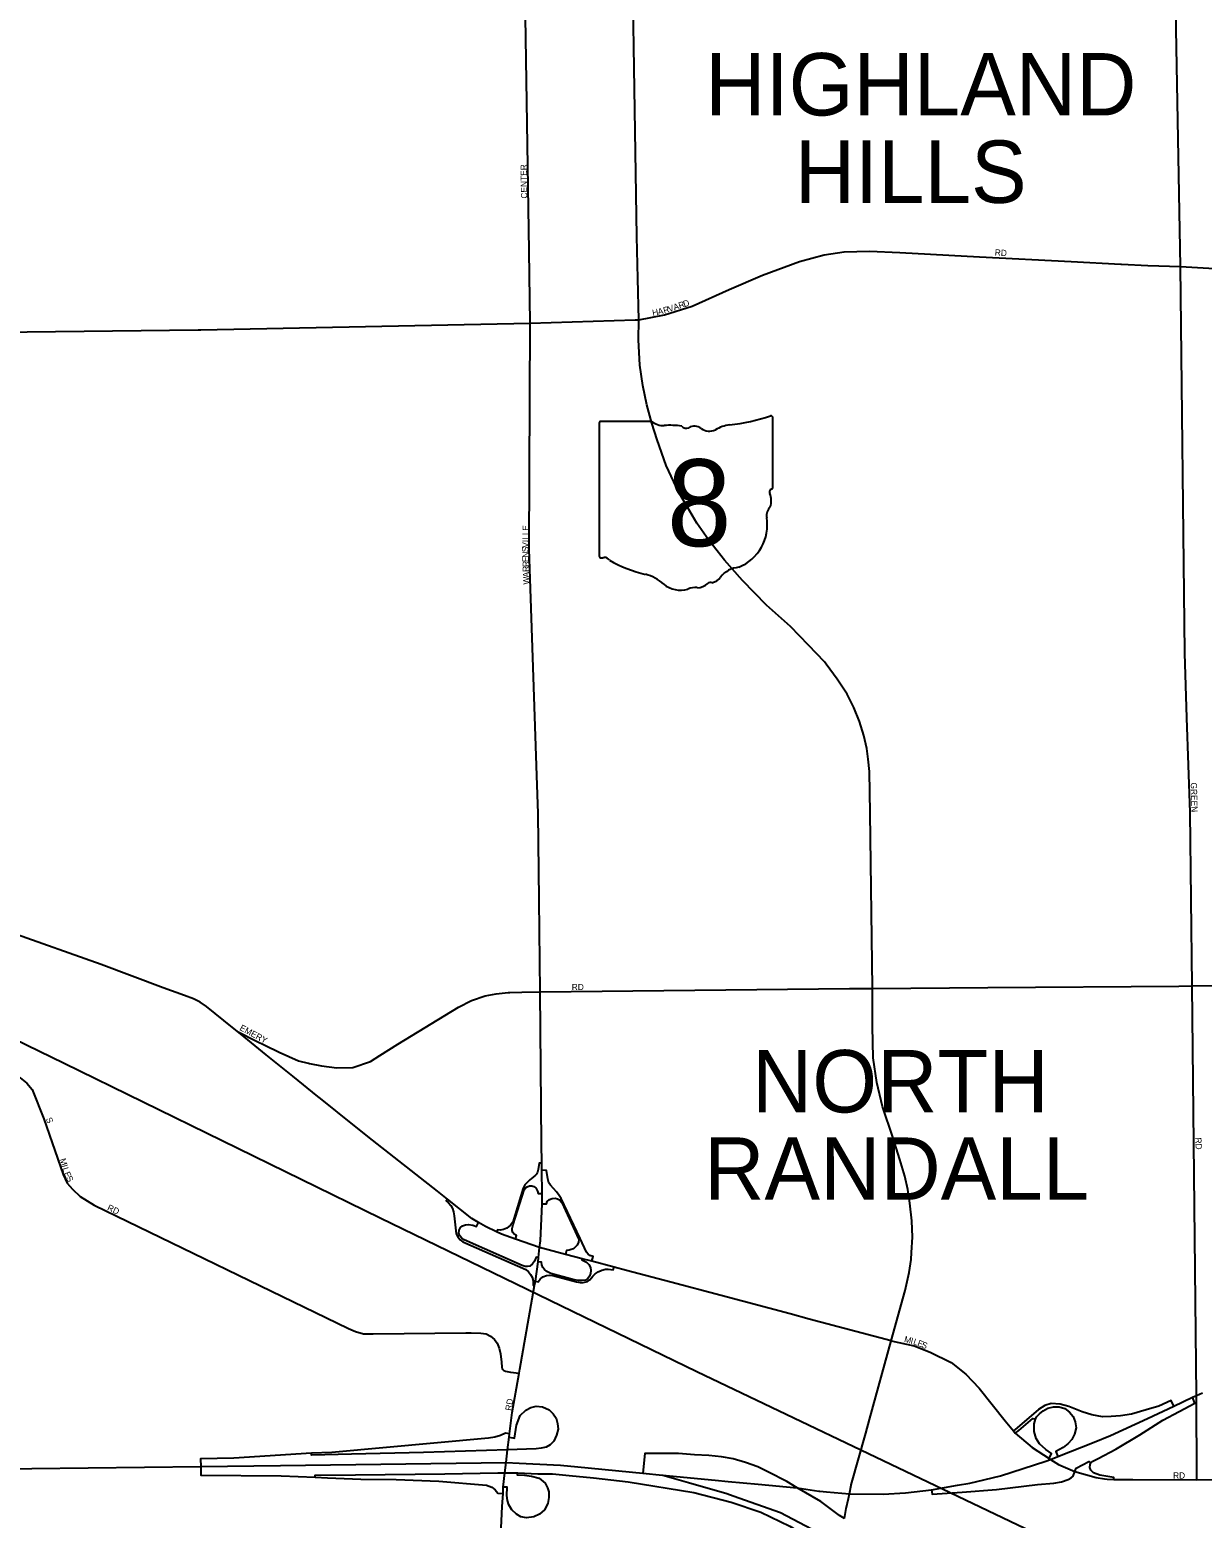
# Model space of a CAD drawing. Extents: x -561 to 1170, y 0 to 846.
# Drawn here: x 348.35 to 373.72, y 215.44 to 247.65 of the extents above; entities that cross this region are included whole.
import ezdxf

# ---------------------------------------------------------------- set-up
doc = ezdxf.new("R2010")
doc.units = 0
for name, color, linetype in [('GM_P_County_Alignment', 7, 'Continuous'), ('GM_X_City_Street', 7, 'Continuous'), ('GM_X_City_Street_Text', 7, 'Continuous'), ('GM_X_Corporation_Text', 7, 'Continuous'), ('GM_X_Interchange_Ramps', 7, 'Continuous'), ('GM_X_Interstate_Route', 7, 'Continuous'), ('GM_X_Rail_Line', 7, 'Continuous'), ('GM_X_State_Location', 7, 'Continuous'), ('GM_X_State_Route', 7, 'Continuous'), ('GM_X_State_Shield', 7, 'Continuous')]:
    doc.layers.add(name, color=color, linetype=linetype)

msp = doc.modelspace()

# ---------------------------------------------------------------- linework, layer by layer
at = {"layer": 'GM_P_County_Alignment'}
msp.add_lwpolyline([(357.788, 219.451), (357.902, 219.452), (358.111, 219.447), (358.225, 219.427), (358.321, 219.381), (358.408, 219.308), (358.465, 219.227), (358.509, 219.121), (358.537, 219), (358.559, 218.817), (358.563, 218.711), (358.57, 218.683), (358.587, 218.655), (358.611, 218.636), (358.642, 218.625), (358.751, 218.601), (358.938, 218.582)], dxfattribs=at)
at = {"layer": 'GM_X_City_Street'}
for points in [[(373.245, 242.525), (373.133, 248.85)], [(359.154, 242.863), (359.073, 248.395)], [(359.167, 236.195), (359.16, 236.417), (359.177, 241.302), (359.154, 242.863)], [(361.447, 241.372), (361.533, 241.375), (362.085, 241.48), (362.682, 241.671), (363.483, 242.028), (364.204, 242.338), (365.008, 242.636), (365.539, 242.783), (365.971, 242.846), (366.523, 242.859), (367.179, 242.831), (368.899, 242.736), (370.885, 242.632), (371.955, 242.58), (371.969, 242.579)], [(371.969, 242.579), (372.54, 242.551), (373.245, 242.525)], [(373.343, 234.175), (373.245, 242.525)], [(373.245, 242.525), (374.349, 242.462), (374.376, 242.46)], [(352.054, 241.155), (359.177, 241.302)], [(359.177, 241.302), (361.447, 241.372)], [(331.643, 240.913), (331.661, 240.913), (331.704, 240.914), (333.409, 240.959), (337.806, 240.994), (351.994, 241.154), (352.054, 241.155)], [(359.323, 231.515), (359.167, 236.195)], [(373.389, 232.761), (373.343, 234.157), (373.343, 234.175)], [(373.499, 226.959), (373.457, 230.71), (373.389, 232.761)], [(359.372, 228.82), (359.351, 230.687), (359.323, 231.515)], [(359.427, 223.551), (359.395, 226.834), (359.372, 228.82)], [(355.926, 225.45), (356.318, 225.695), (357.627, 226.496), (357.908, 226.644), (358.204, 226.744), (358.444, 226.791), (358.705, 226.819), (358.736, 226.82)], [(358.736, 226.82), (359, 226.825)], [(359, 226.825), (359.395, 226.834)], [(359.395, 226.834), (366.091, 226.901)], [(366.091, 226.901), (366.582, 226.906), (369.083, 226.925)], [(369.083, 226.925), (373.214, 226.957)], [(373.214, 226.957), (373.499, 226.959), (380.63, 227.02), (380.654, 227.021)], [(373.599, 216.274), (373.596, 218.098), (373.499, 226.959)], [(352.846, 225.974), (353.275, 225.756), (353.425, 225.682), (353.435, 225.677)], [(353.435, 225.677), (353.748, 225.523), (354.166, 225.341), (354.373, 225.288), (354.386, 225.285), (354.408, 225.281)], [(347.275, 225.399), (347.722, 225.192), (347.981, 225.069), (348.144, 224.967), (348.292, 224.851), (348.403, 224.715), (348.658, 224.082), (349.072, 222.875), (349.161, 222.689), (349.279, 222.563), (349.445, 222.401), (349.744, 222.215), (355.249, 219.547), (355.399, 219.48), (355.571, 219.433), (355.781, 219.429), (357.788, 219.451)], [(354.408, 225.281), (354.662, 225.227), (354.999, 225.189), (355.343, 225.196), (355.724, 225.323), (355.926, 225.45)], [(359.435, 222.464), (359.432, 222.969), (359.431, 223.123), (359.427, 223.551)], [(358.953, 218.664), (359.275, 220.475), (359.291, 220.569), (359.352, 220.988), (359.362, 221.083), (359.384, 221.297), (359.399, 221.44), (359.436, 222.241), (359.435, 222.464)], [(366.986, 219.28), (367.489, 219.167), (367.835, 219.03), (368.287, 218.813), (368.606, 218.56), (368.892, 218.252), (369.457, 217.549)], [(358.598, 216.112), (358.632, 216.423), (358.658, 216.646), (358.69, 216.92), (358.723, 217.191), (358.732, 217.268), (358.787, 217.731), (358.938, 218.582), (358.953, 218.664)], [(369.457, 217.549), (369.635, 217.328), (369.674, 217.28), (370.036, 216.97), (370.404, 216.734), (370.437, 216.712), (370.607, 216.603), (370.965, 216.452), (371.424, 216.32), (371.606, 216.29), (371.66, 216.286)], [(371.66, 216.286), (371.804, 216.275), (372.218, 216.275)], [(372.218, 216.275), (373.599, 216.274)], [(373.599, 216.274), (374.308, 216.279)], [(358.782, 203.111), (358.682, 208.94), (358.547, 215.075), (358.575, 215.691), (358.592, 215.976), (358.598, 216.112)]]:
    msp.add_lwpolyline(points, dxfattribs=at)
at = {"layer": 'GM_X_Interchange_Ramps'}
for points in [[(359.431, 223.123), (359.373, 223.124), (359.352, 222.989), (359.336, 222.928), (359.315, 222.885), (359.291, 222.861), (359.243, 222.821), (359.169, 222.766), (359.114, 222.707), (359.067, 222.651), (359.027, 222.58), (358.804, 221.85), (358.755, 221.782), (358.677, 221.72), (358.603, 221.686), (358.532, 221.676), (358.473, 221.683), (358.454, 221.64)], [(360.513, 220.999), (360.54, 221.101), (360.472, 221.126), (360.431, 221.157), (360.397, 221.2), (360.258, 221.494), (359.85, 222.357), (359.803, 222.425), (359.745, 222.5), (359.686, 222.574), (359.618, 222.648), (359.584, 222.701), (359.559, 222.784), (359.534, 222.967), (359.432, 222.969)], [(358.864, 221.482), (358.885, 221.556), (358.832, 221.584), (358.801, 221.621), (358.789, 221.664), (358.789, 221.707), (358.81, 221.794), (359.052, 222.549), (359.08, 222.589), (359.117, 222.614), (359.166, 222.63), (359.216, 222.633), (359.256, 222.617), (359.299, 222.586), (359.324, 222.549), (359.336, 222.518), (359.352, 222.466), (359.435, 222.464)], [(357.39, 222.344), (357.364, 222.308), (357.412, 222.264), (357.465, 222.206), (357.496, 222.144), (357.52, 222.069), (357.533, 221.986), (357.577, 221.594), (357.615, 221.526), (357.667, 221.466), (357.725, 221.423), (359.082, 220.824), (359.146, 220.775), (359.187, 220.716), (359.221, 220.658), (359.241, 220.575), (359.242, 220.481), (359.275, 220.475)], [(359.436, 222.241), (359.534, 222.24), (359.55, 222.292), (359.594, 222.335), (359.658, 222.36), (359.723, 222.363), (359.769, 222.354), (359.813, 222.332), (359.862, 222.274), (360.23, 221.475), (360.227, 221.413), (360.196, 221.352), (360.153, 221.302), (360.113, 221.271), (360.069, 221.252), (360.026, 221.243), (359.964, 221.237), (359.942, 221.149)], [(359.362, 221.083), (359.309, 221.088), (359.271, 221.003), (359.229, 220.942), (359.172, 220.897), (359.12, 220.887), (359.073, 220.89), (359.008, 220.912), (357.75, 221.464), (357.7, 221.5), (357.657, 221.553), (357.635, 221.605), (357.641, 221.673), (357.672, 221.729), (357.718, 221.766), (357.777, 221.788), (357.848, 221.797), (357.938, 221.785), (358.015, 221.75), (358.062, 221.841)], [(360.305, 221.054), (360.298, 221.03), (360.394, 220.98), (360.45, 220.928), (360.481, 220.863), (360.49, 220.798), (360.481, 220.733), (360.462, 220.677), (360.428, 220.624), (360.376, 220.59), (360.292, 220.581), (360.221, 220.584), (360.131, 220.6), (359.627, 220.736), (359.54, 220.779), (359.491, 220.822), (359.454, 220.866), (359.432, 220.921), (359.426, 220.98), (359.352, 220.988)], [(359.291, 220.569), (359.349, 220.558), (359.393, 220.615), (359.454, 220.66), (359.534, 220.692), (359.602, 220.702), (359.67, 220.689), (360.184, 220.553), (360.258, 220.541), (360.329, 220.541), (360.416, 220.562), (360.472, 220.6), (360.533, 220.677), (360.588, 220.728), (360.651, 220.77), (360.731, 220.807), (360.806, 220.829), (360.867, 220.832), (360.976, 220.813), (360.993, 220.874)], [(358.723, 217.191), (358.839, 217.169), (358.881, 217.454), (358.964, 217.664), (359.082, 217.779), (359.194, 217.835), (359.311, 217.865), (359.448, 217.852), (359.589, 217.786), (359.673, 217.7), (359.74, 217.604), (359.769, 217.487), (359.783, 217.365), (359.75, 217.239), (359.689, 217.108), (359.609, 217.03), (359.523, 216.978), (359.417, 216.953), (359.306, 216.939), (358.69, 216.92), (356.868, 216.863), (355.313, 216.825), (354.447, 216.807), (354.446, 216.845)], [(373.103, 217.868), (373.05, 217.987), (372.78, 217.868), (372.505, 217.782), (372.186, 217.69), (371.954, 217.652), (371.749, 217.641), (371.56, 217.636), (371.328, 217.679), (371.123, 217.739), (370.832, 217.857), (370.648, 217.911), (370.454, 217.922), (370.314, 217.879), (370.179, 217.793), (369.713, 217.395), (369.635, 217.328)], [(370.404, 216.734), (370.46, 216.837), (370.336, 216.929), (370.195, 217.048), (370.125, 217.166), (370.082, 217.318), (370.085, 217.482), (370.109, 217.582), (370.134, 217.631), (370.198, 217.699), (370.276, 217.766), (370.379, 217.825), (370.503, 217.847), (370.622, 217.847), (370.746, 217.814), (370.848, 217.733), (370.924, 217.641), (370.972, 217.528), (370.994, 217.399), (370.956, 217.258), (370.897, 217.145), (370.816, 217.059), (370.713, 216.972), (370.551, 216.886), (370.598, 216.775)], [(371.804, 216.275), (371.809, 216.324), (371.504, 216.371), (371.363, 216.425), (371.311, 216.478), (371.289, 216.541), (371.293, 216.599), (371.307, 216.635), (371.334, 216.67), (371.469, 216.735), (371.852, 216.934), (372.37, 217.247), (372.866, 217.56), (373.217, 217.749), (373.562, 217.933), (373.509, 218.058)], [(369.674, 217.28), (369.748, 217.341), (370.055, 217.6), (370.109, 217.582)], [(358.732, 217.268), (358.646, 217.283), (358.534, 217.232), (358.417, 217.192), (358.274, 217.173), (354.885, 216.859), (354.446, 216.845), (352.769, 216.74), (352.05, 216.726), (352.052, 216.562)], [(365.981, 215.433), (365.874, 215.502), (365.467, 215.8), (364.956, 216.099), (364.732, 216.231), (364.338, 216.439), (364.101, 216.554), (363.837, 216.649), (363.568, 216.727), (363.32, 216.768), (363.045, 216.799), (362.732, 216.815), (362.388, 216.842), (361.662, 216.843), (361.618, 216.413)], [(352.052, 216.562), (352.056, 216.372), (353.791, 216.355), (354.528, 216.325), (354.792, 216.316), (355.515, 216.283), (356.282, 216.275), (357.206, 216.244), (358.236, 216.153), (358.346, 216.114), (358.424, 216.055), (358.481, 215.98), (358.592, 215.976)], [(370.965, 216.452), (370.994, 216.524), (371.269, 216.665), (371.307, 216.635)], [(354.528, 216.325), (354.527, 216.368), (355.397, 216.382), (357.332, 216.403), (358.482, 216.424), (358.632, 216.423), (358.895, 216.419), (358.912, 216.419), (359.346, 216.398), (359.659, 216.398), (360.025, 216.366), (360.55, 216.313), (361.297, 216.228), (362.723, 216), (363.529, 215.788), (364.169, 215.57), (364.798, 215.271), (365.334, 214.933), (365.849, 214.56), (365.983, 214.476)], [(358.895, 216.419), (358.895, 216.38), (359.053, 216.372), (359.206, 216.349), (359.375, 216.304), (359.5, 216.201), (359.551, 216.1), (359.581, 216.009), (359.585, 215.888), (359.561, 215.756), (359.49, 215.62), (359.378, 215.526), (359.255, 215.47), (359.102, 215.446), (358.975, 215.469), (358.881, 215.529), (358.782, 215.621), (358.72, 215.728), (358.685, 215.823), (358.676, 215.935), (358.679, 216.109), (358.598, 216.112)], [(367.865, 216.055), (367.875, 215.957), (368.528, 216.001), (369.267, 216.065), (370.152, 216.168), (370.508, 216.2), (370.672, 216.23), (370.816, 216.277), (370.88, 216.315), (370.923, 216.35), (370.965, 216.452)]]:
    msp.add_lwpolyline(points, dxfattribs=at)
at = {"layer": 'GM_X_Interstate_Route'}
for points in [[(372.532, 217.6), (373.103, 217.868), (373.509, 218.058), (373.596, 218.098), (373.726, 218.153)], [(371.38, 217.087), (371.736, 217.229), (372.532, 217.6)], [(370.333, 216.678), (370.437, 216.712), (370.598, 216.775), (371.38, 217.087)], [(345.956, 216.484), (352.052, 216.562), (353.775, 216.584)], [(353.775, 216.584), (358.658, 216.646), (358.94, 216.633)], [(358.94, 216.633), (359.837, 216.591), (360.21, 216.554)], [(360.21, 216.554), (361.618, 216.413), (362.044, 216.37), (362.049, 216.368)], [(368.84, 216.236), (369.352, 216.36), (370.333, 216.678)], [(362.044, 216.37), (363.18, 216.262)], [(362.049, 216.368), (362.604, 216.211)], [(362.604, 216.211), (363.431, 215.978), (363.574, 215.927)], [(363.18, 216.262), (363.463, 216.235)], [(363.463, 216.235), (364.113, 216.174), (364.956, 216.099), (365.427, 216.027), (365.448, 216.025)], [(365.59, 216.013), (366.091, 215.971), (366.819, 215.963), (367.297, 215.989), (367.865, 216.055), (368.423, 216.153)], [(368.423, 216.153), (368.69, 216.199), (368.84, 216.236)], [(363.574, 215.927), (364.595, 215.563), (365.676, 214.997), (365.805, 214.923)], [(365.448, 216.025), (365.59, 216.013)]]:
    msp.add_lwpolyline(points, dxfattribs=at)
at = {"layer": 'GM_X_Rail_Line'}
msp.add_lwpolyline([(298.13, 242.002), (318.507, 236.517), (324.092, 235.01), (332.909, 232.565), (335.331, 231.724), (338.056, 230.566), (342.006, 228.734), (349.098, 225.29), (355.932, 221.943), (362.788, 218.612), (374.08, 213.222), (380.74, 209.891), (386.337, 207.152), (396.841, 202.087)], dxfattribs=at)
at = {"layer": 'GM_X_State_Route'}
for points in [[(361.533, 241.375), (361.506, 242.271), (361.49, 243.18), (361.347, 251.857), (361.316, 252.411), (361.218, 252.85), (361.097, 253.221), (360.922, 253.63), (360.672, 254.022), (360.506, 254.237)], [(363.223, 236.375), (363.036, 236.611), (362.786, 236.975), (362.581, 237.316), (362.392, 237.634), (362.121, 238.222), (361.924, 238.779), (361.811, 239.137), (361.704, 239.533), (361.619, 239.95), (361.555, 240.394), (361.522, 240.939), (361.533, 241.375)], [(365.58, 233.925), (365.544, 233.973), (365.199, 234.336), (364.809, 234.734), (364.293, 235.202), (363.77, 235.732), (363.384, 236.172), (363.223, 236.375)], [(366.582, 226.918), (366.538, 230.695), (366.517, 231.597), (366.491, 231.864), (366.46, 232.099), (366.396, 232.38), (366.301, 232.683), (366.18, 232.982), (366.036, 233.276), (365.824, 233.594), (365.58, 233.925)], [(354.584, 224.567), (354.044, 225.004), (353.468, 225.466), (352.99, 225.86), (352.846, 225.974), (352.551, 226.21), (352.178, 226.513), (352.036, 226.608), (351.894, 226.676), (351.698, 226.749), (351.241, 226.915), (350.571, 227.17), (349.895, 227.419), (347.943, 228.118), (344.868, 229.167)], [(366.986, 219.28), (367.292, 220.37), (367.38, 220.754), (367.42, 221.042), (367.43, 221.193), (367.447, 221.52), (367.433, 221.879), (367.396, 222.259), (367.346, 222.555), (367.286, 222.845), (367.175, 223.201), (367.027, 223.688), (366.804, 224.348), (366.677, 224.871), (366.603, 225.4), (366.583, 226.084), (366.582, 226.906), (366.582, 226.918)], [(355.768, 223.623), (355.344, 223.958), (354.642, 224.521), (354.584, 224.567)], [(357.174, 222.514), (355.768, 223.623)], [(361.265, 220.801), (360.993, 220.874), (360.513, 220.999), (360.305, 221.054), (359.942, 221.149), (359.384, 221.297), (358.864, 221.482), (358.561, 221.59), (358.454, 221.64), (358.216, 221.752), (358.062, 221.841), (357.919, 221.924), (357.39, 222.344), (357.174, 222.514)], [(362.219, 220.548), (361.265, 220.801)], [(363.308, 220.258), (362.219, 220.548)], [(364.807, 219.86), (363.308, 220.258)], [(365.215, 219.751), (364.807, 219.86)], [(366.986, 219.28), (365.215, 219.751)], [(366.519, 217.575), (366.986, 219.28)], [(366.122, 216.156), (366.123, 216.163), (366.44, 217.284), (366.519, 217.575)], [(366.066, 215.867), (366.091, 215.971), (366.122, 216.156)], [(365.981, 215.433), (366.016, 215.652), (366.066, 215.867)]]:
    msp.add_lwpolyline(points, dxfattribs=at)
at = {"layer": 'GM_X_State_Shield'}
for p, q in [((360.669, 239.127), (360.669, 236.274)), ((361.806, 239.176), (360.706, 239.176)), ((364.428, 237.755), (364.428, 239.247)), ((364.427, 237.755), (364.428, 237.755))]:
    msp.add_line(p, q, dxfattribs=at)
for centre, radius, start, end in [((360.712, 239.133), 0.0435, 98.1301, 188.1301), ((362.069, 239.507), 0.422, 231.6195, 271.1119), ((362.209, 237.575), 1.516, 80.4867, 94.9883), ((362.553, 239.148), 0.122, 219.7921, 297.1024), ((362.732, 238.818), 0.253, 54.4667, 119.1411), ((363.059, 239.271), 0.305, 233.8562, 294.8282), ((363.597, 238.305), 0.802, 97.3462, 120.7689), ((363.089, 243.066), 3.986, 275.8445, 288.9065), ((364.386, 239.253), 0.0418, 351.8621, 97.738), ((364.383, 237.749), 0.0448, 289.6038, 7.7341), ((364.418, 237.645), 0.0648, 107.944, 210.337), ((364.006, 237.456), 0.389, 340.033, 23.6496), ((363.312, 236.94), 0.997, 292.3089, 8.9858), ((364.577, 237.13), 0.283, 136.8065, 186.9296), ((360.712, 236.268), 0.0439, 171.9584, 258.3066), ((360.719, 236.56), 0.335, 267.339, 280.6039), ((360.787, 236.11), 0.121, 29.7484, 93.2717), ((362.314, 238.673), 2.879, 240.4129, 257.1985), ((361.455, 234.993), 0.901, 47.1842, 75.836), ((363.04, 235.998), 0.322, 282.8732, 323.2771), ((363.732, 235.473), 0.546, 94.4031, 142.5768), ((362.43, 236.096), 0.572, 230.7004, 286.2918), ((362.76, 235.109), 0.47, 85.6951, 111.2099), ((362.802, 235.882), 0.305, 268.777, 315.5493), ((363.077, 235.606), 0.0857, 65.7517, 132.6484)]:
    msp.add_arc(centre, radius, start, end, dxfattribs=at)

# ---------------------------------------------------------------- texts
at = {"layer": 'GM_X_City_Street_Text'}
for s, rotation, p in [('CENTER', 90.8946, (359.116, 243.999)), ('RD', 356.989, (369.228, 242.765)), ('H', 10.9285, (361.833, 241.458)), ('A', 11.6641, (361.952, 241.481)), ('R', 16.5966, (362.08, 241.508)), ('V', 18.0566, (362.186, 241.54)), ('A', 18.1066, (362.299, 241.576)), ('R', 18.074, (362.412, 241.613)), ('D', 18.0855, (362.514, 241.646)), ('L', 88.6614, (359.146, 236.713)), ('E', 88.6614, (359.148, 236.809)), ('S', 90.765, (359.142, 236.347)), ('V', 88.9945, (359.14, 236.44)), ('I', 88.6444, (359.143, 236.559)), ('L', 88.6879, (359.144, 236.619)), ('N', 91.749, (359.145, 236.228)), ('E', 91.749, (359.148, 236.133)), ('R', 91.749, (359.152, 236.027)), ('R', 91.749, (359.155, 235.92)), ('A', 91.749, (359.158, 235.801)), ('W', 91.749, (359.163, 235.647)), ('GREEN', 271.2448, (373.47, 231.359)), ('RD', 0, (360.079, 226.868)), ('EMERY', 331.8592, (352.88, 226.01)), ('S', 290.5471, (348.698, 224.085)), ('RD', 273.011, (373.565, 223.674)), ('M', 287.0237, (348.996, 223.204)), ('I', 286.9966, (349.038, 223.068)), ('L', 287.0188, (349.055, 223.011)), ('E', 292.9114, (349.088, 222.906)), ('S', 298.2942, (349.131, 222.806)), ('RD', 334.7983, (350.016, 222.115)), ('M', 345.8489, (367.261, 219.254)), ('I', 345.826, (367.399, 219.219)), ('L', 342.0316, (367.455, 219.205)), ('E', 338.4624, (367.543, 219.177)), ('S', 338.1935, (367.631, 219.142)), ('RD', 80.5436, (358.771, 217.76)), ('RD', 0, (373.088, 216.297))]:
    msp.add_text(s, height=0.135, rotation=rotation, dxfattribs=at).set_placement(p)
at = {"layer": 'GM_X_Corporation_Text'}
for s, p in [('HIGHLAND', (362.966, 245.796)), ('HILLS', (364.903, 243.904)), ('NORTH', (363.978, 224.221)), ('RANDALL', (362.944, 222.33))]:
    msp.add_text(s, height=1.35, rotation=0, dxfattribs=at).set_placement(p)
at = {"layer": 'GM_X_State_Location'}
for s in ['s', 'r']:
    msp.add_text(s, height=0.0027, dxfattribs=at).set_placement((362.506, 237.511))
msp.add_text('8', height=0.0027, rotation=0, dxfattribs=at).set_placement((362.099, 237.315))
at = {"layer": 'GM_X_State_Shield'}
msp.add_text('8', height=1.879, dxfattribs=at).set_placement((362.137, 236.475))

doc.saveas('drawing.dxf')
